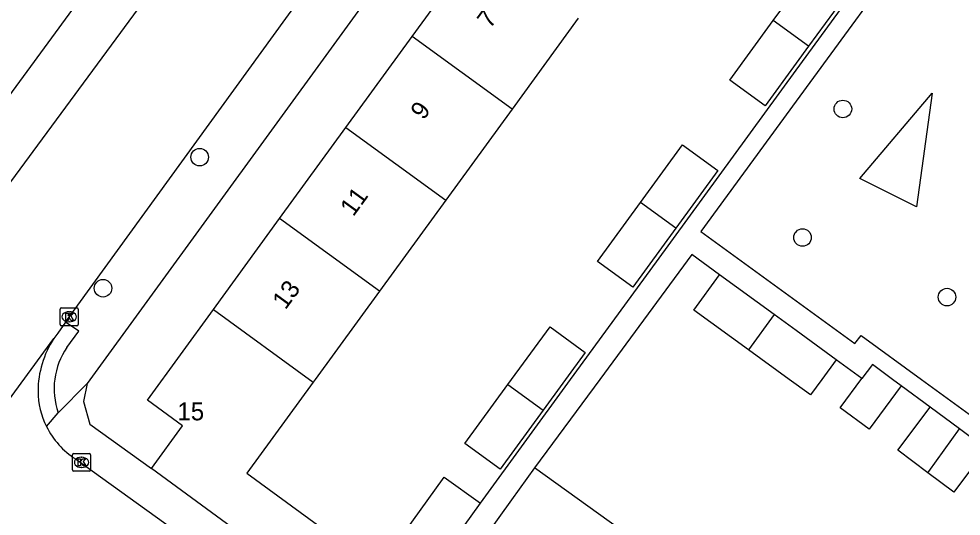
# Model space of a CAD drawing. Extents: x 160107 to 160928, y 382056 to 382918.
# Drawn here: x 160456.7 to 160509.2, y 382492.4 to 382520.1 of the extents above; entities that cross this region are included whole.
import ezdxf

# ---------------------------------------------------------------- set-up
doc = ezdxf.new("R2010")
doc.units = 0
for name, color, linetype in [('IMGEO_Boom', 7, 'Continuous'), ('IMGEO_Groenvoorziening', 7, 'Continuous'), ('IMGEO_Kolk', 7, 'Continuous'), ('IMGEO_Pand', 7, 'Continuous'), ('IMGEO_Pand_nummerreeks', 7, 'Continuous'), ('IMGEO_Rijbaan_lokaal_open', 7, 'Continuous'), ('IMGEO_Voetpad_open', 7, 'Continuous')]:
    doc.layers.add(name, color=color, linetype=linetype)

msp = doc.modelspace()

# ---------------------------------------------------------------- linework, layer by layer
at = {"layer": 'IMGEO_Boom'}
for centre in [(160502.606, 382515.077), (160466.767, 382512.388), (160500.358, 382507.908), (160461.385, 382505.081), (160508.408, 382504.588)]:
    msp.add_circle(centre, 0.489, dxfattribs=at)
at = {"layer": 'IMGEO_Groenvoorziening'}
msp.add_lwpolyline([(160503.553, 382511.206), (160507.579, 382515.951), (160506.716, 382509.624), (160503.553, 382511.206)], dxfattribs=at)
at = {"layer": 'IMGEO_Kolk'}
for p, q in [((160459.071, 382503.989), (160459.923, 382503.989)), ((160458.996, 382503.063), (160458.996, 382503.915)), ((160459.484, 382503.769), (160459.509, 382503.769)), ((160459.997, 382503.915), (160459.997, 382503.063)), ((160459.923, 382502.989), (160459.071, 382502.989)), ((160459.507, 382503.209), (160459.482, 382503.209)), ((160459.685, 382494.95), (160459.685, 382495.802)), ((160459.76, 382495.876), (160460.612, 382495.876)), ((160460.173, 382495.656), (160460.198, 382495.656)), ((160460.686, 382495.802), (160460.686, 382494.95)), ((160460.196, 382495.096), (160460.171, 382495.096)), ((160460.612, 382494.876), (160459.76, 382494.876))]:
    msp.add_line(p, q, dxfattribs=at)
for points in [[(160459.071, 382503.989), (160459.923, 382503.989)], [(160458.996, 382503.063), (160458.996, 382503.915)], [(160459.317, 382503.689), (160459.44, 382503.689), (160459.44, 382503.538), (160459.57, 382503.689), (160459.734, 382503.689), (160459.588, 382503.538), (160459.741, 382503.289), (160459.589, 382503.289), (160459.504, 382503.453), (160459.44, 382503.386), (160459.44, 382503.289), (160459.317, 382503.289), (160459.317, 382503.689)], [(160459.997, 382503.915), (160459.997, 382503.063)], [(160459.923, 382502.989), (160459.071, 382502.989)], [(160459.685, 382494.95), (160459.685, 382495.802)], [(160459.76, 382495.876), (160460.612, 382495.876)], [(160460.006, 382495.576), (160460.129, 382495.576), (160460.129, 382495.425), (160460.259, 382495.576), (160460.423, 382495.576), (160460.277, 382495.425), (160460.43, 382495.176), (160460.278, 382495.176), (160460.193, 382495.34), (160460.129, 382495.273), (160460.129, 382495.176), (160460.006, 382495.176), (160460.006, 382495.576)], [(160460.686, 382495.802), (160460.686, 382494.95)], [(160460.612, 382494.876), (160459.76, 382494.876)]]:
    msp.add_lwpolyline(points, dxfattribs=at)
for centre, start, end in [((160459.073, 382503.913), 91.552, 178.448), ((160459.073, 382503.913), 91.552, 178.448), ((160459.921, 382503.913), 1.552, 88.448), ((160459.921, 382503.913), 1.552, 88.448), ((160459.073, 382503.065), 181.552, 268.448), ((160459.073, 382503.065), 181.552, 268.448), ((160459.921, 382503.065), 271.552, 358.448), ((160459.921, 382503.065), 271.552, 358.448), ((160459.762, 382495.8), 91.552, 178.448), ((160459.762, 382495.8), 91.552, 178.448), ((160460.61, 382495.8), 1.552, 88.448), ((160460.61, 382495.8), 1.552, 88.448), ((160459.762, 382494.952), 181.552, 268.448), ((160459.762, 382494.952), 181.552, 268.448), ((160460.61, 382494.952), 271.552, 358.448), ((160460.61, 382494.952), 271.552, 358.448)]:
    msp.add_arc(centre, 0.0765, start, end, dxfattribs=at)
for centre, major_axis, ratio, start_param, end_param in [((160459.483, 382503.489), (-0.387, 0.002), 0.722429, 4.712389, 7.853982), ((160459.508, 382503.489), (-0.39, 0.002), 0.717154, 1.570796, 4.712389), ((160460.172, 382495.376), (-0.387, 0.002), 0.722429, 4.712389, 7.853982), ((160460.197, 382495.376), (-0.39, 0.002), 0.717154, 1.570796, 4.712389)]:
    msp.add_ellipse(centre, major_axis=major_axis, ratio=ratio, start_param=start_param, end_param=end_param, dxfattribs=at)
at = {"layer": 'IMGEO_Pand'}
for points in [[(160478.611, 382519.118), (160482.304, 382524.191)], [(160498.726, 382519.998), (160500, 382521.745), (160501.047, 382523.18), (160503.01, 382521.748), (160500.69, 382518.568)], [(160487.863, 382520.143), (160484.17, 382515.07)], [(160500.69, 382518.568), (160500, 382517.622), (160498.275, 382515.257), (160496.312, 382516.689), (160498.726, 382519.998)], [(160500.69, 382518.568), (160498.726, 382519.998)], [(160474.917, 382514.044), (160478.611, 382519.118)], [(160484.17, 382515.07), (160478.611, 382519.118)], [(160484.17, 382515.07), (160480.476, 382509.996)], [(160471.224, 382508.971), (160474.917, 382514.044)], [(160474.917, 382514.044), (160480.476, 382509.996)], [(160491.328, 382509.858), (160493.677, 382513.076), (160495.64, 382511.644), (160493.292, 382508.427)], [(160480.476, 382509.996), (160476.783, 382504.923)], [(160493.292, 382508.427), (160490.898, 382505.146), (160488.935, 382506.579), (160491.328, 382509.858)], [(160493.292, 382508.427), (160491.328, 382509.858)], [(160467.531, 382503.898), (160471.224, 382508.971)], [(160476.783, 382504.923), (160471.224, 382508.971)], [(160497.354, 382501.646), (160494.308, 382503.867), (160495.739, 382505.83)], [(160498.773, 382503.619), (160495.739, 382505.83)], [(160476.783, 382504.923), (160473.199, 382500), (160473.09, 382499.85)], [(160464.08, 382495.038), (160465.814, 382497.411), (160463.852, 382498.844), (160467.531, 382503.898)], [(160467.531, 382503.898), (160473.09, 382499.85)], [(160498.773, 382503.619), (160497.354, 382501.646)], [(160502.23, 382501.098), (160500, 382502.724), (160498.773, 382503.619)], [(160483.941, 382499.711), (160486.29, 382502.929), (160488.253, 382501.497), (160485.905, 382498.28)], [(160502.23, 382501.098), (160501.429, 382500), (160500.798, 382499.134), (160500, 382499.716), (160499.611, 382500), (160497.354, 382501.646)], [(160505.86, 382499.641), (160505.377, 382500), (160504.254, 382500.834), (160503.67, 382500.048)], [(160473.09, 382499.85), (160469.388, 382494.765), (160474.094, 382491.328), (160472.36, 382488.954)], [(160505.86, 382499.641), (160504.066, 382497.224), (160502.459, 382498.417), (160503.67, 382500.048)], [(160485.905, 382498.28), (160483.511, 382494.999), (160481.548, 382496.432), (160483.941, 382499.711)], [(160483.941, 382499.711), (160485.905, 382498.28)], [(160507.34, 382494.795), (160505.662, 382496.047), (160507.463, 382498.46)], [(160509.101, 382497.236), (160507.463, 382498.46)], [(160507.34, 382494.795), (160507.385, 382494.869), (160509.101, 382497.236)], [(160510.591, 382496.124), (160509.101, 382497.236)], [(160510.591, 382496.124), (160508.791, 382493.712), (160507.34, 382494.795)], [(160472.36, 382488.954), (160464.08, 382495.038)], [(160485.427, 382495.063), (160484.145, 382493.279), (160481.226, 382489.219)], [(160490.171, 382491.653), (160485.427, 382495.063)], [(160478.803, 382488.076), (160476.779, 382489.532), (160480.39, 382494.556), (160482.415, 382493.1)], [(160478.803, 382488.076), (160482.415, 382493.1)]]:
    msp.add_lwpolyline(points, dxfattribs=at)
at = {"layer": 'IMGEO_Rijbaan_lokaal_open'}
for points in [[(160484.111, 382548.915), (160483.949, 382548.692), (160456.229, 382511.004), (160443.452, 382493.376)], [(160459.289, 382503.191), (160489.103, 382544.309)], [(160459.289, 382503.191), (160458.858, 382502.576), (160458.647, 382502.288)], [(160449.428, 382489.694), (160458.647, 382502.288)], [(160459.857, 382495.565), (160473.304, 382485.882)]]:
    msp.add_lwpolyline(points, dxfattribs=at)
for centre, radius, start, end in [((160463.138, 382499.335), 5.375, 146.6713, 179.9978), ((160462.281, 382499.375), 4.518, 180.5041, 206.3151), ((160462.275, 382499.376), 4.513, 206.3575, 237.6064)]:
    msp.add_arc(centre, radius, start, end, dxfattribs=at)
at = {"layer": 'IMGEO_Voetpad_open'}
for points in [[(160491.302, 382542.157), (160460.502, 382499.766)], [(160482.415, 382493.1), (160487.432, 382500), (160492.218, 382506.559), (160500, 382517.229), (160508.888, 382529.416), (160500, 382535.855), (160491.302, 382542.157)], [(160440.163, 382493.992), (160444.564, 382500), (160472.07, 382537.55)], [(160506.97, 382525.048), (160500, 382515.515), (160494.685, 382508.245), (160500, 382504.373), (160503.264, 382501.995), (160503.627, 382502.448), (160506.985, 382500), (160510.875, 382497.164)], [(160495.739, 382505.83), (160494.181, 382506.966), (160489.058, 382500), (160485.427, 382495.063)], [(160459.374, 382501.781), (160460.043, 382502.691), (160459.289, 382503.191)], [(160503.67, 382500.048), (160502.23, 382501.098)], [(160460.502, 382499.766), (160458.886, 382498.142)], [(160460.502, 382499.766), (160460.293, 382498.768), (160460.644, 382497.496), (160464.08, 382495.038)], [(160507.463, 382498.46), (160505.86, 382499.641)], [(160458.231, 382497.372), (160458.886, 382498.142)]]:
    msp.add_lwpolyline(points, dxfattribs=at)
msp.add_arc((160462.699, 382499.483), 4.042, 145.3523, 199.3718, dxfattribs=at)

# ---------------------------------------------------------------- texts
at = {"layer": 'IMGEO_Pand_nummerreeks'}
for s, p in [('7', (160482.956, 382519.513)), ('9', (160479.244, 382514.414)), ('11', (160475.328, 382509.036)), ('13', (160471.549, 382503.844))]:
    msp.add_text(s, height=1, rotation=53.9457, dxfattribs=at).set_placement(p)
msp.add_text('15', height=1, dxfattribs=at).set_placement((160465.529, 382497.718))

doc.saveas('drawing.dxf')
